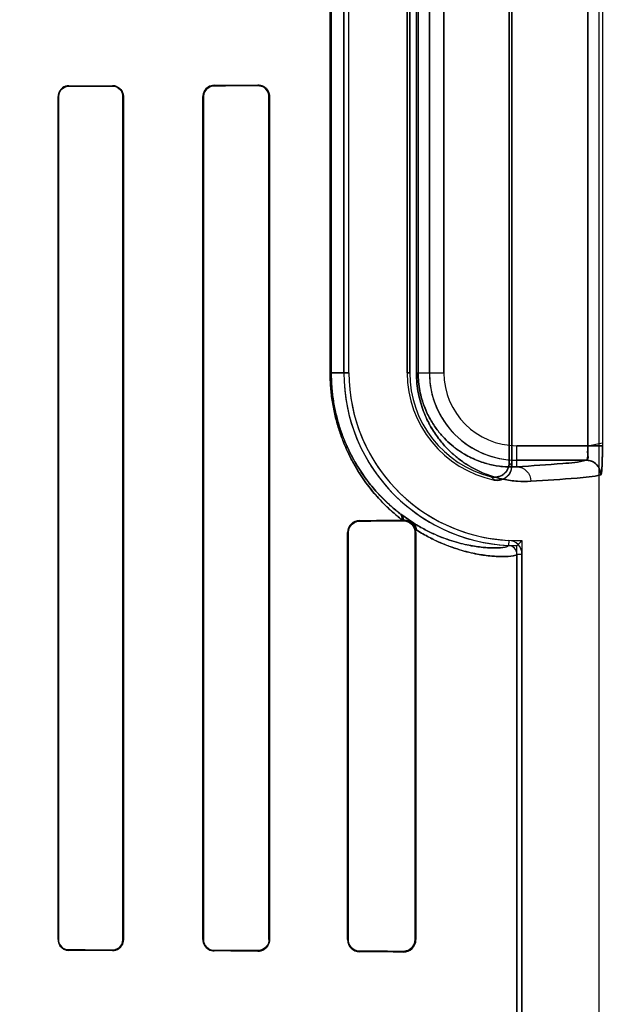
# Model space of a CAD drawing. Header units: millimetres. Extents: x 0 to 297, y 0 to 210.
# Tile 448 of 499: x 242.799 to 242.939, y 158.269 to 158.506. Entities that reach past the tile are written whole.
import ezdxf

# ---------------------------------------------------------------- set-up
doc = ezdxf.new("R2010")
doc.units = ezdxf.units.MM
doc.header["$LTSCALE"] = 16.335
doc.layers.get('0').update_dxf_attribs({"linetype": 'CONTINUOUS'})
for name, color, linetype in [('AXES_REF', 7, 'CONTINUOUS'), ('INTFCLR_1', 7, 'CONTINUOUS'), ('INTFCLR_72935', 7, 'CONTINUOUS')]:
    doc.layers.add(name, color=color, linetype=linetype)

msp = doc.modelspace()

# ---------------------------------------------------------------- linework, layer by layer
at = {"color": 7, "linetype": 'Continuous'}
for radius in [6.787079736, 6.7865, 6.743039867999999]:
    msp.add_circle((241.4889109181, 154.7114647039), radius, dxfattribs=at)
for radius, start, end in [(6.72, 278.2771290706, 261.7228709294), (6.874, 113.0826918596, 346.8308908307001)]:
    msp.add_arc((241.4889109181, 154.7114647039), radius, start, end, dxfattribs=at)
at = {"layer": 'AXES_REF', "color": 9, "linetype": 'Continuous'}
msp.add_circle((241.4889109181, 154.7114647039), 4.150003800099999, dxfattribs=at)
msp.add_arc((241.4889109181, 154.7114647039), 6.191158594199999, 94.4118118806, 85.5881881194, dxfattribs=at)
at = {"layer": 'INTFCLR_1', "color": 6, "linetype": 'Continuous'}
for p, q in [((242.9379587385, 159.0304665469), (242.9379587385, 157.1614547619)), ((242.9169587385, 158.6118788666), (242.9169587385, 158.3990306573)), ((242.9163463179, 158.3997985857), (242.9163463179, 158.6111109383)), ((242.8765563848, 158.5894547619), (242.8765563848, 158.4214547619)), ((242.8777906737, 158.4214547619), (242.8777906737, 158.5894547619)), ((242.8917906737, 158.4214547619), (242.8917906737, 158.5894547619)), ((242.8924030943, 158.589454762), (242.8924030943, 158.421454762)), ((242.8077697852, 158.4879547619), (242.8077697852, 158.2849547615)), ((242.8078692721, 158.4879547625), (242.8078692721, 158.2849547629)), ((242.8233942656, 158.2849547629), (242.8233942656, 158.4879547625)), ((242.8235003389, 158.2849547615), (242.8235003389, 158.4879547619)), ((242.8426329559, 158.4879547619), (242.8426329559, 158.2849547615)), ((242.8427477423, 158.4879547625), (242.8427477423, 158.2849547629)), ((242.8585322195, 158.2849547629), (242.8585322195, 158.4879547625)), ((242.8586591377, 158.2849547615), (242.8586591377, 158.4879547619)), ((242.8906253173, 158.3859689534), (242.8908566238, 158.3859709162)), ((242.8774417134, 158.3829547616), (242.8774417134, 158.2849547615)), ((242.8775869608, 158.3829547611), (242.8775869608, 158.2849547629)), ((242.8937220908, 158.2849547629), (242.8937220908, 158.3829547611)), ((242.8938995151, 158.3829547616), (242.8937963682, 158.3837366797)), ((242.8938995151, 158.2849547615), (242.8938995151, 158.3829547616)), ((242.9181930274, 158.3777682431), (242.9181930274, 157.5341412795)), ((242.9194273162, 157.5341413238), (242.9194273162, 158.3777682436))]:
    msp.add_line(p, q, dxfattribs=at)
at = {"layer": 'INTFCLR_1', "color": 9, "linetype": 'Continuous'}
for p, q in [((242.9352925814, 158.4038942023), (242.9352925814, 158.6070153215)), ((242.938788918, 158.6070153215), (242.938788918, 158.4038942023)), ((242.8732520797, 158.4214547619), (242.8732520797, 158.5894547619)), ((242.873510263, 158.5894547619), (242.873510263, 158.4214547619)), ((242.8940147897, 158.4214547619), (242.8940147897, 158.5894547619)), ((242.8944238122, 158.5894547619), (242.8944238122, 158.4214547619)), ((242.8971330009, 158.5894547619), (242.8971330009, 158.4214547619)), ((242.9006324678, 158.4214547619), (242.9006324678, 158.5894547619)), ((242.8103566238, 158.4904498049), (242.8103566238, 158.4905504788)), ((242.8208566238, 158.4905884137), (242.8208566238, 158.4904837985)), ((242.8453566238, 158.4905740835), (242.8453566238, 158.4906909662)), ((242.8558566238, 158.4907425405), (242.8558566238, 158.4906184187)), ((242.8077697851, 158.4879547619), (242.8078692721, 158.4879547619)), ((242.8233942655, 158.4879547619), (242.8235003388, 158.4879547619)), ((242.8426329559, 158.4879547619), (242.8427477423, 158.4879547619)), ((242.8585322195, 158.4879547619), (242.8586591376, 158.4879547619)), ((242.8732520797, 158.4214547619), (242.8777906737, 158.4214547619)), ((242.8924030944, 158.4214547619), (242.8917906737, 158.4214547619)), ((242.8940147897, 158.4214547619), (242.9006324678, 158.4214547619)), ((242.9181930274, 158.3988236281), (242.9181930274, 158.4038942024)), ((242.9352925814, 158.4038942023), (242.9181930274, 158.4038942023)), ((242.9181930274, 158.4003947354), (242.9349155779, 158.4003947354)), ((242.8803566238, 158.3857396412), (242.8803566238, 158.3858897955)), ((242.8908566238, 158.3859709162), (242.8908566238, 158.3858018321)), ((242.8774417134, 158.3829547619), (242.8775869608, 158.3829547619)), ((242.8937220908, 158.3829547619), (242.8938995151, 158.3829547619)), ((242.9162531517, 158.3810990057), (242.9161938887, 158.3798661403)), ((242.9181930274, 158.3777683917), (242.9194273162, 158.3777683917)), ((242.8078692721, 158.2849547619), (242.8077697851, 158.2849547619)), ((242.8235003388, 158.2849547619), (242.8233942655, 158.2849547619)), ((242.8427477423, 158.2849547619), (242.8426329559, 158.2849547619)), ((242.8586591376, 158.2849547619), (242.8585322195, 158.2849547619)), ((242.8775869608, 158.2849547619), (242.8774417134, 158.2849547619)), ((242.8938995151, 158.2849547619), (242.8937220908, 158.2849547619)), ((242.8103566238, 158.2823590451), (242.8103566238, 158.2824597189)), ((242.8208566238, 158.2824257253), (242.8208566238, 158.2823211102)), ((242.8453566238, 158.2822185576), (242.8453566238, 158.2823354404)), ((242.8558566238, 158.2822911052), (242.8558566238, 158.2821669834)), ((242.8803566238, 158.2820197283), (242.8803566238, 158.2821698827)), ((242.8908566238, 158.2821076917), (242.8908566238, 158.2819386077))]:
    msp.add_line(p, q, dxfattribs=at)
at = {"layer": 'INTFCLR_1', "color": 7, "linetype": 'Continuous'}
for p, q in [((242.9352925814, 158.4038942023), (242.9387904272, 158.4045704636)), ((242.938788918, 158.4038942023), (242.9352925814, 158.4038942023)), ((242.8902536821, 158.3874082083), (242.8931742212, 158.3853735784)), ((242.8908566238, 158.3859709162), (242.8916515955, 158.3858713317))]:
    msp.add_line(p, q, dxfattribs=at)
for points in [[(242.8917132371, 158.3856756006), (242.8916290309, 158.3857001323), (242.8915421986, 158.3857225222), (242.891452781, 158.3857425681), (242.8913611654, 158.385760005), (242.8912670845, 158.3857747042), (242.8911696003, 158.3857865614), (242.8910684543, 158.3857952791), (242.8909640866, 158.385800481), (242.8908566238, 158.3858018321)], [(242.8217284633, 158.2824661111), (242.8216387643, 158.2824368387), (242.8215470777, 158.2824105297), (242.8214534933, 158.2823873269), (242.8213581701, 158.2823673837), (242.821261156, 158.2823508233), (242.8211623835, 158.2823377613), (242.821061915, 158.2823283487), (242.8209599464, 158.2823227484), (242.8208566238, 158.2823211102)], [(242.8908566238, 158.2821076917), (242.8909640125, 158.2821090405), (242.8910683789, 158.2821142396), (242.8911695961, 158.2821229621), (242.8912672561, 158.2821348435), (242.8913615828, 158.2821495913), (242.8914534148, 158.2821670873), (242.8915429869, 158.2821871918), (242.8916299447, 158.2822096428), (242.8917142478, 158.2822342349)]]:
    msp.add_lwpolyline(points, dxfattribs=at)
at = {"layer": 'INTFCLR_1', "color": 6, "linetype": 'Continuous'}
for centre, radius, start, end in [((242.9181930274, 158.4214547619), 0.0416366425, 179.9999999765, 267.2479465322), ((242.9181930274, 158.4214547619), 0.0404023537, 180.0000016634, 267.2480109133), ((242.9181930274, 158.4214547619), 0.0264023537, 180.0000025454, 258.1110820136), ((242.9181930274, 158.4214547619), 0.025789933, 179.9999997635, 256.1647639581), ((242.8803770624, 158.3829544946), 0.0029353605, 90.39894560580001, 179.9947877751), ((242.9160928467, 158.3777683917), 0.0021001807, 0, 87.2436536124), ((242.9160928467, 158.3777683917), 0.0033344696, 359.9999793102, 87.2436560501), ((242.8803770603, 158.2849550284), 0.0029353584, 180.0052097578, 269.6010950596), ((242.8908827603, 158.2849552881), 0.0030167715, 269.503602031, 359.9899983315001)]:
    msp.add_arc(centre, radius, start, end, dxfattribs=at)
at = {"layer": 'INTFCLR_1', "color": 9, "linetype": 'Continuous'}
for centre, radius, start, end in [((242.9181930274, 158.4214547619), 0.0210600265, 179.9999999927, 270.000000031), ((242.9181930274, 158.4214547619), 0.0175605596, 180.0000002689, 269.9999999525), ((242.9618624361, 158.4354693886), 0.0578283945, 218.0856596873, 219.0588532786), ((242.9620843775, 158.4415556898), 0.0674070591, 222.0440527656, 222.9598197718), ((242.932291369, 158.4421914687), 0.0690534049, 232.2612424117, 232.4993336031)]:
    msp.add_arc(centre, radius, start, end, dxfattribs=at)
at = {"layer": 'INTFCLR_1', "color": 6, "linetype": 'Continuous'}
for centre, major_axis, ratio, start_param, end_param in [((242.5531066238, 158.4914547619), (0.3650864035, 0), 0.0034906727, -0.7888979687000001, -0.7475038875), ((242.5531066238, 158.4914547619), (0.3650864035, 0), 0.0034906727, -0.642674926, -0.5930216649), ((242.5531066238, 158.4914547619), (0.3860864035, 0), 0.0034906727, -0.7121557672, -0.6694696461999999), ((242.5531066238, 158.4914547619), (0.3860864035, 0), 0.0034906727, -0.8415583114, -0.8044638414), ((242.5531066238, 158.3864547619), (0.3650864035, 0), 0.0034906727, -0.4592997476, -0.3911010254), ((242.5531066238, 158.3864547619), (0.3860864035, 0), 0.0034906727, -0.5593349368, -0.5057648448), ((242.5531066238, 158.281454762), (0.3860864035, 0), 0.0034906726, 0.8044638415, 0.8415583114), ((242.5531066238, 158.281454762), (0.3650864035, 0), 0.0034906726, 0.7475038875, 0.7888979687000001), ((242.5531066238, 158.2814547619), (0.3860864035, 0), 0.0034906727, 0.6694696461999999, 0.7121557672), ((242.5531066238, 158.2814547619), (0.3650864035, 0), 0.0034906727, 0.5930216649, 0.642674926), ((242.5531066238, 158.2814547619), (0.3860864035, 0), 0.0034906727, 0.5057648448, 0.5593349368), ((242.5531066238, 158.2814547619), (0.3650864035, 0), 0.0034906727, 0.3894356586, 0.4592997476)]:
    msp.add_ellipse(centre, major_axis=major_axis, ratio=ratio, start_param=start_param, end_param=end_param, dxfattribs=at)
for points, knots in [([(242.8103566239, 158.4905504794), (242.8098370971, 158.4905486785), (242.8084901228, 158.490147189), (242.8077697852, 158.4887518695), (242.8077697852, 158.4879547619)], [0, 0, 0, 0, 0.3945884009, 1, 1, 1, 1]), ([(242.8235003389, 158.4879547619), (242.8235003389, 158.4884586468), (242.8231207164, 158.4898277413), (242.821692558, 158.4905915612), (242.8208566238, 158.4905884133)], [0, 0, 0, 0, 0.3760826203, 1, 1, 1, 1]), ([(242.8453566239, 158.4906909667), (242.8448520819, 158.4906886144), (242.8434427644, 158.4903079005), (242.8426329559, 158.4888338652), (242.8426329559, 158.4879547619)], [0, 0, 0, 0, 0.3646494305, 1, 1, 1, 1]), ([(242.8453566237, 158.4905740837), (242.8448920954, 158.4905722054), (242.8435464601, 158.4902264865), (242.8427477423, 158.4888135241), (242.8427477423, 158.4879547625)], [0, 0, 0, 0, 0.3510423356, 1, 1, 1, 1]), ([(242.8586591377, 158.4879547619), (242.8586591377, 158.4884364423), (242.8583078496, 158.4898748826), (242.8567895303, 158.4907473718), (242.8558566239, 158.4907425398)], [0, 0, 0, 0, 0.3405065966, 1, 1, 1, 1]), ([(242.8585322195, 158.4879547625), (242.8585322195, 158.4884418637), (242.8581705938, 158.4898219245), (242.856723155, 158.4906222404), (242.8558566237, 158.4906184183)], [0, 0, 0, 0, 0.3598452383, 1, 1, 1, 1]), ([(242.8103566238, 158.4904498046), (242.8098379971, 158.4904481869), (242.8085384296, 158.4900432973), (242.8078692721, 158.4887032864), (242.8078692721, 158.4879547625)], [0, 0, 0, 0, 0.4092869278, 1, 1, 1, 1]), ([(242.8233942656, 158.4879547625), (242.8233942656, 158.4884604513), (242.8230080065, 158.4897799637), (242.8216389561, 158.4904864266), (242.8208566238, 158.4904837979)], [0, 0, 0, 0, 0.3926077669, 1, 1, 1, 1]), ([(242.9349155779, 158.4003947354), (242.9353926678, 158.4004594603), (242.9351023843, 158.4022947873), (242.9352969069, 158.4031969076), (242.9352925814, 158.4038942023)], [0, 0, 0, 0, 0.4084435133, 1, 1, 1, 1]), ([(242.912025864, 158.3964130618), (242.9125808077, 158.3962763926), (242.9137747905, 158.3962831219), (242.9156628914, 158.3972951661), (242.9163463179, 158.3988677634), (242.9163463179, 158.3997985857)], [0, 0, 0, 0, 0.2761837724, 0.5501894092, 1, 1, 1, 1]), ([(242.9169587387, 158.3990306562), (242.9169587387, 158.398470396), (242.916677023, 158.3973318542), (242.9152897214, 158.3957534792), (242.9136456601, 158.395430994), (242.9127537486, 158.3956187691)], [0, 0, 0, 0, 0.2757362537, 0.5514164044, 1, 1, 1, 1]), ([(242.9384084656, 158.3968952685), (242.9384077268, 158.3975609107), (242.9380556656, 158.398732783), (242.9367509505, 158.4000405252), (242.935580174, 158.400393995), (242.9349155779, 158.4003947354)], [0, 0, 0, 0, 0.3682330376, 0.6323456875, 1, 1, 1, 1]), ([(242.8803566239, 158.3857396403), (242.8798150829, 158.3857366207), (242.8783756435, 158.3853200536), (242.8775869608, 158.3838230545), (242.8775869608, 158.3829547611)], [0, 0, 0, 0, 0.3841203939, 1, 1, 1, 1]), ([(242.8077697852, 158.2849547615), (242.8077697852, 158.2844367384), (242.8081640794, 158.2830881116), (242.8095579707, 158.2823618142), (242.8103566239, 158.2823590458)], [0, 0, 0, 0, 0.3934309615, 1, 1, 1, 1]), ([(242.8078692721, 158.2849547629), (242.8078692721, 158.2844451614), (242.8082617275, 158.2831468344), (242.809599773, 158.2824620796), (242.8103566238, 158.2824597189)], [0, 0, 0, 0, 0.4023838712, 1, 1, 1, 1]), ([(242.8208566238, 158.2824257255), (242.821363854, 158.2824240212), (242.8226843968, 158.2828084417), (242.8233942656, 158.2841740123), (242.8233942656, 158.2849547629)], [0, 0, 0, 0, 0.3938195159, 1, 1, 1, 1]), ([(242.8426329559, 158.2849547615), (242.8426329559, 158.2844583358), (242.8429992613, 158.2830491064), (242.8444701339, 158.2822226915), (242.8453566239, 158.2822185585)], [0, 0, 0, 0, 0.3589677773, 1, 1, 1, 1]), ([(242.8427477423, 158.2849547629), (242.8427477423, 158.2844600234), (242.8431177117, 158.2831060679), (242.8445253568, 158.2823388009), (242.8453566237, 158.2823354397)], [0, 0, 0, 0, 0.3731029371, 1, 1, 1, 1]), ([(242.8585322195, 158.2849547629), (242.8585322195, 158.2844678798), (242.8581708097, 158.2830878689), (242.8567233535, 158.2822872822), (242.8558566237, 158.2822911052)], [0, 0, 0, 0, 0.3596893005, 1, 1, 1, 1]), ([(242.8558566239, 158.2821669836), (242.8563963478, 158.2821641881), (242.8578503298, 158.2825650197), (242.8586591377, 158.2840745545), (242.8586591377, 158.2849547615)], [0, 0, 0, 0, 0.3801089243, 1, 1, 1, 1]), ([(242.8775869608, 158.2849547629), (242.8775869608, 158.2844790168), (242.877931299, 158.2830523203), (242.8794284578, 158.2821750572), (242.8803566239, 158.2821698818)], [0, 0, 0, 0, 0.338868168, 1, 1, 1, 1])]:
    msp.add_open_spline(points, degree=3, knots=knots, dxfattribs=at)
at = {"layer": 'INTFCLR_1', "color": 9, "linetype": 'Continuous'}
for points, knots in [([(242.8732520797, 158.4214547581), (242.8732520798, 158.420264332), (242.8733455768, 158.4179075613), (242.8736910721, 158.4149974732), (242.8740927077, 158.4127397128), (242.8745583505, 158.4105930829), (242.8751252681, 158.4085267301), (242.8757827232, 158.4065469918), (242.8764660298, 158.4047012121), (242.8777183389, 158.401763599), (242.8793760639, 158.3986772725), (242.8811803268, 158.3959117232), (242.8829268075, 158.3935180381), (242.8847454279, 158.3913711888), (242.8866065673, 158.3894591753), (242.8883627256, 158.3878028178), (242.889717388, 158.3866699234), (242.8906253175, 158.3859689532)], [0, 0, 0, 0, 0.0873056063, 0.1727704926, 0.2147018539, 0.2554518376, 0.3338358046, 0.3716889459, 0.4084198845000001, 0.4781551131, 0.6057604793, 0.6646683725, 0.7202366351, 0.8229940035, 0.8706560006, 0.9158765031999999, 1, 1, 1, 1]), ([(242.873510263, 158.4214547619), (242.8735102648, 158.4203177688), (242.8735991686, 158.418066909), (242.8739277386, 158.4152875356), (242.8743097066, 158.4131312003), (242.8747525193, 158.4110811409), (242.8752916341, 158.4091077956), (242.8759168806, 158.4072172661), (242.8765666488, 158.4054549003), (242.8777570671, 158.402650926), (242.8793332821, 158.3997047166), (242.8810487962, 158.3970650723), (242.8827090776, 158.394781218), (242.884437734, 158.3927333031), (242.8862070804, 158.390909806), (242.8878758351, 158.3893310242), (242.8891634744, 158.3882514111), (242.8900263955, 158.3875833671)], [0, 0, 0, 0, 0.08743937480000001, 0.173026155, 0.215012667, 0.255815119, 0.3342907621, 0.3721744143, 0.4089270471, 0.4787142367, 0.6063083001, 0.6652060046, 0.7207267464, 0.8233730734, 0.8709444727, 0.916075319, 1, 1, 1, 1]), ([(242.8940147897, 158.4214547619), (242.8940147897, 158.4206055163), (242.8940965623, 158.4189294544), (242.8944513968, 158.416498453), (242.8950004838, 158.4142250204), (242.8956977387, 158.4121461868), (242.8965029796, 158.4102655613), (242.8973836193, 158.4085729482), (242.8983177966, 158.407049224), (242.8995751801, 158.4052730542), (242.9012055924, 158.4033627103), (242.903250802, 158.4014461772), (242.9052925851, 158.3998899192), (242.9078893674, 158.3982707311), (242.9110601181, 158.3968117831), (242.9142263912, 158.395913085), (242.9166212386, 158.3955040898), (242.9188337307, 158.3952773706), (242.9204703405, 158.3952654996), (242.9215329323, 158.3953241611)], [0, 0, 0, 0, 0.0600375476, 0.1184073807, 0.1734336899, 0.2251567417, 0.2732358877, 0.317912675, 0.3599266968, 0.3994875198, 0.4716710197, 0.5370331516, 0.5972817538, 0.6528632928, 0.7531314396, 0.8428522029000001, 0.8846845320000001, 0.924765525, 1, 1, 1, 1]), ([(242.8944238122, 158.4214547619), (242.894423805, 158.4207145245), (242.8944947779, 158.4192537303), (242.8948026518, 158.4171352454), (242.8952790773, 158.4151545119), (242.8958838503, 158.4133440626), (242.8965822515, 158.4117067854), (242.8973459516, 158.4102337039), (242.898155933, 158.4089082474), (242.8992455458, 158.4073647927), (242.9006576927, 158.4057064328), (242.9024283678, 158.4040451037), (242.9041953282, 158.4026987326), (242.9064391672, 158.4013021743), (242.9091770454, 158.4000496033), (242.9119084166, 158.3992862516), (242.9139715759, 158.3989460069), (242.9158744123, 158.3987636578), (242.9172808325, 158.3987652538), (242.9181930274, 158.3988236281)], [0, 0, 0, 0, 0.0604339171, 0.1191792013, 0.1745255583, 0.2265330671, 0.274833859, 0.3197007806, 0.3618819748, 0.401549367, 0.4738586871, 0.539260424, 0.5994174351, 0.6549168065, 0.7547846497, 0.8440250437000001, 0.8855731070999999, 0.9253749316, 1, 1, 1, 1]), ([(242.9349155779, 158.4003947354), (242.9330780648, 158.3998924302), (242.9274472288, 158.399464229), (242.9218841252, 158.3990292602), (242.9181930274, 158.3988236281)], [0, 0, 0, 0, 0.3400599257, 1, 1, 1, 1]), ([(242.9181930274, 158.3988236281), (242.9190501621, 158.3988189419), (242.9208485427, 158.3980274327), (242.9215285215, 158.3962098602), (242.9215329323, 158.3953241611)], [0, 0, 0, 0, 0.4918058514, 1, 1, 1, 1]), ([(242.9215329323, 158.3953241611), (242.9252577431, 158.3955297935), (242.9308718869, 158.3959649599), (242.9365533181, 158.3963926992), (242.9384084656, 158.3968952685)], [0, 0, 0, 0, 0.6599704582, 1, 1, 1, 1]), ([(242.8930393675, 158.3854577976), (242.8939376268, 158.384881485), (242.8952862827, 158.3840890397), (242.8970999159, 158.3831596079), (242.8995046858, 158.3820327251), (242.902216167, 158.38101869), (242.905178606, 158.380218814), (242.9076124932, 158.3797023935), (242.909811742, 158.3794025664), (242.9117621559, 158.3792850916), (242.9134008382, 158.3792598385), (242.9148520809, 158.3793600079), (242.9158720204, 158.3795745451), (242.9161889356, 158.3797702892), (242.916193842, 158.3798661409)], [0, 0, 0, 0, 0.130770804, 0.1914090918, 0.2496655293, 0.4561549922, 0.5448935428, 0.6255160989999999, 0.7608716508, 0.8165127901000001, 0.864517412, 0.9627468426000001, 0.9882397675, 1, 1, 1, 1]), ([(242.8937963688, 158.38373668), (242.8947409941, 158.3831323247), (242.8961611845, 158.3822988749), (242.8980698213, 158.3813204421), (242.9006030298, 158.3801338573), (242.903459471, 158.3790642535), (242.9065787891, 158.3782153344), (242.9091448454, 158.3776662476), (242.9114611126, 158.3773426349), (242.9135191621, 158.3772089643), (242.9152442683, 158.3771726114), (242.9167881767, 158.3772680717), (242.9178421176, 158.377475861), (242.9181930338, 158.3776700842), (242.9181930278, 158.3777682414)], [0, 0, 0, 0, 0.130462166, 0.1913210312, 0.2494780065, 0.4558725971, 0.5449672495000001, 0.6254336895, 0.7609998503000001, 0.8167733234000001, 0.8648542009, 0.96310843, 0.9885806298, 1, 1, 1, 1])]:
    msp.add_open_spline(points, degree=3, knots=knots, dxfattribs=at)
at = {"layer": 'INTFCLR_1', "color": 7, "linetype": 'Continuous'}
for points, knots in [([(242.9387904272, 158.4045704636), (242.9387924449, 158.4041196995), (242.9387874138, 158.4030101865), (242.938772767, 158.4015016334), (242.9387390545, 158.4000870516), (242.938684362, 158.3988395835), (242.9386380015, 158.3977869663), (242.9385139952, 158.3971564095), (242.9384651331, 158.3969106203), (242.9384084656, 158.3968952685)], [0, 0, 0, 0, 0.1753970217, 0.4315905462, 0.5876692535, 0.7243269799, 0.9227195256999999, 0.9771554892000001, 1, 1, 1, 1]), ([(242.9384084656, 158.3968952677), (242.9385528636, 158.3974785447), (242.9386930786, 158.3985658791), (242.9387415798, 158.4002614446), (242.9387826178, 158.4020049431), (242.9387889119, 158.403248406), (242.938788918, 158.4038942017)], [0, 0, 0, 0, 0.2545293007, 0.4687274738, 0.7240376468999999, 1, 1, 1, 1]), ([(242.8939049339, 158.3834086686), (242.8938773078, 158.3836230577), (242.8935416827, 158.3844922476), (242.8925951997, 158.3856905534), (242.8913534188, 158.3859751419), (242.8908566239, 158.3859709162)], [0, 0, 0, 0, 0.1523045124, 0.6499525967, 1, 1, 1, 1]), ([(242.8937220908, 158.3829547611), (242.8937218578, 158.3834413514), (242.8933682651, 158.3849131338), (242.8918150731, 158.3857955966), (242.8908566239, 158.3858018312)], [0, 0, 0, 0, 0.3367267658, 1, 1, 1, 1]), ([(242.8937220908, 158.3829547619), (242.8937220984, 158.383438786), (242.893418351, 158.3846412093), (242.8923828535, 158.3854692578), (242.8917132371, 158.3856756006)], [0, 0, 0, 0, 0.4085584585, 1, 1, 1, 1]), ([(242.8208566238, 158.2823211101), (242.8213956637, 158.2823246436), (242.8227719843, 158.2827257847), (242.8235059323, 158.2841514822), (242.8235003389, 158.2849547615)], [0, 0, 0, 0, 0.4015729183, 1, 1, 1, 1]), ([(242.8908566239, 158.2821076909), (242.891431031, 158.282112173), (242.8929215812, 158.2825295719), (242.8937254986, 158.2840763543), (242.8937220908, 158.2849547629)], [0, 0, 0, 0, 0.3953805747, 1, 1, 1, 1]), ([(242.8917142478, 158.2822342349), (242.8922190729, 158.2823900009), (242.8932743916, 158.2830699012), (242.8937221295, 158.2842973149), (242.8937220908, 158.2849547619)], [0, 0, 0, 0, 0.4455465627, 1, 1, 1, 1])]:
    msp.add_open_spline(points, degree=3, knots=knots, dxfattribs=at)
at = {"layer": 'INTFCLR_1', "color": 9, "linetype": 'Continuous'}
for points in [[(242.8906253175, 158.3859689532), (242.8906896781, 158.3865393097), (242.8904643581, 158.3872123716), (242.8900263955, 158.3875833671)], [(242.8908566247, 158.3859709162), (242.8908760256, 158.3864900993), (242.8906520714, 158.387074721), (242.8902536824, 158.3874082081)]]:
    msp.add_open_spline(points, degree=3, dxfattribs=at)
at = {"layer": 'INTFCLR_1', "color": 7, "linetype": 'Continuous'}
for points in [[(242.8937963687, 158.3837366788), (242.8938482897, 158.384361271), (242.8935502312, 158.3850947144), (242.8930393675, 158.3854577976)], [(242.8931742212, 158.3853735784), (242.8937445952, 158.3849698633), (242.8940370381, 158.3840948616), (242.8939049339, 158.3834086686)]]:
    msp.add_open_spline(points, degree=3, dxfattribs=at)
at = {"layer": 'INTFCLR_72935', "color": 6, "linetype": 'Continuous'}
for p, q in [((242.9379587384, 159.0304783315), (242.9379587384, 157.1614547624)), ((242.9169587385, 158.3990306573), (242.9169587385, 158.6118788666)), ((242.9163463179, 158.6111109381), (242.9163463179, 158.3997985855)), ((242.8765563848, 158.4214547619), (242.8765563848, 158.5894547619)), ((242.8777906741, 158.4214547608), (242.8777906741, 158.5894547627)), ((242.8917906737, 158.5894547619), (242.8917906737, 158.4214547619)), ((242.8924030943, 158.4214547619), (242.8924030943, 158.589454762)), ((242.8077697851, 158.2849547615), (242.8077697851, 158.4879547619)), ((242.8078692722, 158.2849547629), (242.8078692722, 158.4879547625)), ((242.8233942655, 158.4879547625), (242.8233942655, 158.2849547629)), ((242.8235003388, 158.4879547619), (242.8235003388, 158.2849547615)), ((242.842632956, 158.2849547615), (242.842632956, 158.4879547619)), ((242.8427477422, 158.2849547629), (242.8427477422, 158.4879547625)), ((242.8585322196, 158.4879547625), (242.8585322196, 158.2849547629)), ((242.8586591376, 158.4879547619), (242.8586591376, 158.2849547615)), ((242.8908566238, 158.3859709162), (242.8906253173, 158.3859689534)), ((242.8774417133, 158.2849547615), (242.8774417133, 158.3829547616)), ((242.8775869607, 158.2849547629), (242.8775869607, 158.3829547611)), ((242.8937220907, 158.3829547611), (242.8937220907, 158.2849547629)), ((242.8938995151, 158.3829547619), (242.8937963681, 158.38373668)), ((242.8938995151, 158.3829547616), (242.8938995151, 158.2849547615)), ((242.9181930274, 157.5320914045), (242.9181930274, 158.3798181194)), ((242.919427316, 158.3810712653), (242.919427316, 157.5308382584))]:
    msp.add_line(p, q, dxfattribs=at)
at = {"layer": 'INTFCLR_72935', "color": 9, "linetype": 'Continuous'}
for p, q in [((242.9352925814, 158.6070153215), (242.9352925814, 158.4038942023)), ((242.938788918, 158.6070153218), (242.938788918, 158.4038942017)), ((242.8732520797, 158.4214547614), (242.8732520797, 158.5894547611)), ((242.873510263, 158.4214547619), (242.873510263, 158.5894547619)), ((242.8940147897, 158.4214547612), (242.8940147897, 158.5894547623)), ((242.8944238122, 158.4214547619), (242.8944238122, 158.5894547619)), ((242.8971330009, 158.4214547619), (242.8971330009, 158.5894547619)), ((242.9006324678, 158.5894547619), (242.9006324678, 158.4214547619)), ((242.8103566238, 158.4905504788), (242.8103566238, 158.4904498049)), ((242.8208566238, 158.4904837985), (242.8208566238, 158.4905884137)), ((242.8453566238, 158.4906909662), (242.8453566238, 158.4905740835)), ((242.8558566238, 158.4906184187), (242.8558566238, 158.4907425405)), ((242.8078692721, 158.4879547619), (242.8077697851, 158.4879547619)), ((242.8235003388, 158.4879547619), (242.8233942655, 158.4879547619)), ((242.8427477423, 158.4879547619), (242.8426329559, 158.4879547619)), ((242.8586591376, 158.4879547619), (242.8585322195, 158.4879547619)), ((242.8777906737, 158.4214547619), (242.8732520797, 158.4214547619)), ((242.8917906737, 158.4214547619), (242.8924030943, 158.4214547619)), ((242.8940147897, 158.4214547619), (242.9006324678, 158.4214547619)), ((242.9181930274, 158.3988236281), (242.9181930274, 158.4038942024)), ((242.9181930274, 158.4038942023), (242.938788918, 158.4038942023)), ((242.9349155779, 158.4003947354), (242.9181930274, 158.4003947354)), ((242.8803566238, 158.3858897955), (242.8803566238, 158.3857396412)), ((242.8908566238, 158.3858018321), (242.8908566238, 158.3859709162)), ((242.8775869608, 158.3829547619), (242.8774417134, 158.3829547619)), ((242.8938995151, 158.3829547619), (242.8937220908, 158.3829547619)), ((242.8077697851, 158.2849547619), (242.8078692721, 158.2849547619)), ((242.8233942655, 158.2849547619), (242.8235003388, 158.2849547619)), ((242.8426329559, 158.2849547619), (242.8427477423, 158.2849547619)), ((242.8585322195, 158.2849547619), (242.8586591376, 158.2849547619)), ((242.8774417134, 158.2849547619), (242.8775869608, 158.2849547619)), ((242.8937220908, 158.2849547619), (242.8938995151, 158.2849547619)), ((242.8103566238, 158.2824597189), (242.8103566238, 158.2823590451)), ((242.8208566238, 158.2823211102), (242.8208566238, 158.2824257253)), ((242.8453566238, 158.2823354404), (242.8453566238, 158.2822185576)), ((242.8558566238, 158.2821669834), (242.8558566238, 158.2822911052)), ((242.8803566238, 158.2821698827), (242.8803566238, 158.2820197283)), ((242.8908566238, 158.2819386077), (242.8908566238, 158.2821076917))]:
    msp.add_line(p, q, dxfattribs=at)
at = {"layer": 'INTFCLR_72935', "color": 7, "linetype": 'Continuous'}
msp.add_line((242.8931887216, 158.3853632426), (242.890253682, 158.3874082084), dxfattribs=at)
for points in [[(242.8217284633, 158.4904434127), (242.8216387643, 158.4904726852), (242.8215470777, 158.4904989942), (242.8214534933, 158.4905221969), (242.8213581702, 158.4905421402), (242.821261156, 158.4905587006), (242.8211623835, 158.4905717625), (242.821061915, 158.4905811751), (242.8209599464, 158.4905867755), (242.8208566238, 158.4905884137)], [(242.8558566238, 158.4906184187), (242.8559519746, 158.4906171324), (242.856048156, 158.4906123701), (242.8561450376, 158.4906040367), (242.8562432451, 158.4905919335), (242.8563418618, 158.4905760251), (242.8564384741, 158.4905567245), (242.8565322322, 158.4905343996), (242.8566238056, 158.4905090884), (242.8567131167, 158.4904809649)], [(242.8908566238, 158.3858018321), (242.8909640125, 158.3858004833), (242.8910683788, 158.3857952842), (242.891169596, 158.3857865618), (242.8912672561, 158.3857746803), (242.8913615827, 158.3857599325), (242.8914534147, 158.3857424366), (242.8915429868, 158.385722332), (242.8916299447, 158.385699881), (242.8917142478, 158.385675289)], [(242.8567094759, 158.2824273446), (242.8566219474, 158.2823998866), (242.8565324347, 158.2823751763), (242.8564410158, 158.2823533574), (242.8563478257, 158.2823345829), (242.856252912, 158.2823189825), (242.8561562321, 158.2823066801), (242.856057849, 158.2822978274), (242.8559579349, 158.2822925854), (242.8558566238, 158.2822911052)], [(242.8917132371, 158.2822339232), (242.8916290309, 158.2822093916), (242.8915421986, 158.2821870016), (242.8914527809, 158.2821669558), (242.8913611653, 158.2821495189), (242.8912670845, 158.2821348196), (242.8911696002, 158.2821229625), (242.8910684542, 158.2821142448), (242.8909640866, 158.2821090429), (242.8908566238, 158.2821076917)]]:
    msp.add_lwpolyline(points, dxfattribs=at)
at = {"layer": 'INTFCLR_72935', "color": 6, "linetype": 'Continuous'}
for centre, radius, start, end in [((242.9181930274, 158.4214547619), 0.0416366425, 180.0000000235, 270), ((242.9181930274, 158.4214547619), 0.0404023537, 180.0000016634, 271.7506536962), ((242.9181930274, 158.4214547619), 0.0264023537, 180.0000025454, 258.1110820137), ((242.9181930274, 158.4214547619), 0.025789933, 180.0000001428, 256.164763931), ((242.8803770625, 158.3829544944), 0.0029353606, 90.3989481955, 179.9947853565), ((242.8367840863, 158.4612364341), 0.1151362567, 314.9967017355, 315.8720160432), ((242.8803770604, 158.2849550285), 0.0029353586, 180.0052122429, 269.6010924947), ((242.8908827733, 158.2849552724), 0.0030167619, 269.5033521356, 359.9902953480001)]:
    msp.add_arc(centre, radius, start, end, dxfattribs=at)
at = {"layer": 'INTFCLR_72935', "color": 9, "linetype": 'Continuous'}
for centre, radius, start, end in [((242.9181930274, 158.4214547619), 0.0210600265, 180.0000000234, 269.9999999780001), ((242.9181930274, 158.4214547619), 0.0175605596, 180.0000002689, 269.9999999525), ((242.9618624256, 158.4354693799), 0.0578283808, 218.0856592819, 219.0588531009), ((242.9620843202, 158.4415556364), 0.0674069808, 222.0440516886, 222.959819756), ((242.9322912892, 158.4421913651), 0.0690532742, 232.2612423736, 232.4993337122)]:
    msp.add_arc(centre, radius, start, end, dxfattribs=at)
at = {"layer": 'INTFCLR_72935', "color": 6, "linetype": 'Continuous'}
for centre, major_axis, ratio, start_param, end_param in [((242.5531066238, 158.4914547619), (0.3650864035, 0), 0.0034906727, -0.7888979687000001, -0.7475038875), ((242.5531066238, 158.4914547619), (0.3650864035, 0), 0.0034906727, -0.642674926, -0.5930216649), ((242.5531066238, 158.4914547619), (0.3860864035, 0), 0.0034906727, -0.7121557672, -0.6694696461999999), ((242.5531066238, 158.4914547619), (0.3860864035, 0), 0.0034906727, -0.8415583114, -0.8044638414), ((242.5531066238, 158.3864547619), (0.3650864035, 0), 0.0034906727, -0.4592997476, -0.3911010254), ((242.5531066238, 158.3864547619), (0.3860864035, 0), 0.0034906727, -0.5593349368, -0.5057648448), ((242.5531066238, 158.281454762), (0.3860864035, 0), 0.0034906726, 0.8044638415, 0.8415583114), ((242.5531066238, 158.281454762), (0.3650864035, 0), 0.0034906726, 0.7475038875, 0.7888979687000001), ((242.5531066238, 158.2814547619), (0.3860864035, 0), 0.0034906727, 0.6694696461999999, 0.7121557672), ((242.5531066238, 158.2814547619), (0.3650864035, 0), 0.0034906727, 0.5930216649, 0.642674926), ((242.5531066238, 158.2814547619), (0.3860864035, 0), 0.0034906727, 0.5057648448, 0.5593349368), ((242.5531066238, 158.2814547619), (0.3650864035, 0), 0.0034906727, 0.3894356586, 0.4592997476)]:
    msp.add_ellipse(centre, major_axis=major_axis, ratio=ratio, start_param=start_param, end_param=end_param, dxfattribs=at)
for points, knots in [([(242.8103566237, 158.4905504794), (242.8098287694, 158.4905486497), (242.8084797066, 158.4901391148), (242.8077697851, 158.488744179), (242.8077697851, 158.4879547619)], [0, 0, 0, 0, 0.4007193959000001, 1, 1, 1, 1]), ([(242.8453566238, 158.4906909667), (242.8448414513, 158.4906885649), (242.8434298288, 158.4902972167), (242.842632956, 158.4888241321), (242.842632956, 158.4879547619)], [0, 0, 0, 0, 0.3720910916, 1, 1, 1, 1]), ([(242.8427477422, 158.4879547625), (242.8427477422, 158.4884495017), (242.8431177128, 158.4898034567), (242.8445253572, 158.4905707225), (242.8453566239, 158.4905740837)], [0, 0, 0, 0, 0.3731029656, 1, 1, 1, 1]), ([(242.8558566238, 158.4907425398), (242.8563963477, 158.4907453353), (242.8578503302, 158.4903445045), (242.8586591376, 158.488834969), (242.8586591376, 158.4879547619)], [0, 0, 0, 0, 0.3801089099, 1, 1, 1, 1]), ([(242.8078692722, 158.4879547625), (242.8078692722, 158.4884617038), (242.8082581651, 158.4897599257), (242.8095971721, 158.4904474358), (242.810356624, 158.4904498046)], [0, 0, 0, 0, 0.4003021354, 1, 1, 1, 1]), ([(242.8208566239, 158.4904837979), (242.8213701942, 158.4904855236), (242.8226924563, 158.4900950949), (242.8233942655, 158.4887296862), (242.8233942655, 158.4879547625)], [0, 0, 0, 0, 0.3985831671, 1, 1, 1, 1]), ([(242.9163463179, 158.3997985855), (242.9163463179, 158.3992270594), (242.9160542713, 158.3980693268), (242.9146200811, 158.396478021), (242.9129296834, 158.396190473), (242.912025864, 158.3964130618)], [0, 0, 0, 0, 0.2761842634, 0.5501881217, 1, 1, 1, 1]), ([(242.9127537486, 158.3956187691), (242.9133019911, 158.395503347), (242.9144741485, 158.395544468), (242.9163044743, 158.3965768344), (242.9169587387, 158.3981191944), (242.9169587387, 158.3990306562)], [0, 0, 0, 0, 0.2757365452, 0.5514172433, 1, 1, 1, 1]), ([(242.8775869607, 158.3829547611), (242.8775869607, 158.3835096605), (242.8780093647, 158.3849542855), (242.8795007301, 158.3857348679), (242.8803566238, 158.3857396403)], [0, 0, 0, 0, 0.3933207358, 1, 1, 1, 1]), ([(242.9181930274, 158.3777682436), (242.9181930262, 158.3782881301), (242.9177736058, 158.3793692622), (242.9167138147, 158.3798411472), (242.9161938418, 158.3798661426)], [0, 0, 0, 0, 0.4996699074, 1, 1, 1, 1]), ([(242.8077697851, 158.2849547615), (242.8077697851, 158.2844392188), (242.8081621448, 158.2830914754), (242.8095557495, 158.2823618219), (242.8103566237, 158.2823590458)], [0, 0, 0, 0, 0.3916242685, 1, 1, 1, 1]), ([(242.810356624, 158.2824597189), (242.8098591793, 158.2824612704), (242.8085641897, 158.2828443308), (242.8078692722, 158.2841864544), (242.8078692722, 158.2849547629)], [0, 0, 0, 0, 0.3930040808, 1, 1, 1, 1]), ([(242.8233942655, 158.2849547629), (242.8233942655, 158.2844492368), (242.8230075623, 158.2831301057), (242.8216390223, 158.2824230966), (242.8208566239, 158.2824257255)], [0, 0, 0, 0, 0.3925108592, 1, 1, 1, 1]), ([(242.8235003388, 158.2849547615), (242.8235003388, 158.2844508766), (242.823120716, 158.2830817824), (242.8216925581, 158.2823179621), (242.8208566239, 158.2823211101)], [0, 0, 0, 0, 0.3760826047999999, 1, 1, 1, 1]), ([(242.842632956, 158.2849547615), (242.842632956, 158.2844877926), (242.8429709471, 158.2830854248), (242.8444435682, 158.2822228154), (242.8453566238, 158.2822185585)], [0, 0, 0, 0, 0.3383747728, 1, 1, 1, 1]), ([(242.8453566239, 158.2823354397), (242.8448921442, 158.2823373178), (242.8435465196, 158.2826829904), (242.8427477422, 158.2840959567), (242.8427477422, 158.2849547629)], [0, 0, 0, 0, 0.3510066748, 1, 1, 1, 1]), ([(242.8586591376, 158.2849547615), (242.8586591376, 158.2844730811), (242.8583078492, 158.283034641), (242.8567895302, 158.2821621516), (242.8558566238, 158.2821669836)], [0, 0, 0, 0, 0.3405065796, 1, 1, 1, 1]), ([(242.8803566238, 158.2821698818), (242.8798150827, 158.2821729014), (242.8783756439, 158.2825894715), (242.8775869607, 158.2840864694), (242.8775869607, 158.2849547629)], [0, 0, 0, 0, 0.3841204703, 1, 1, 1, 1])]:
    msp.add_open_spline(points, degree=3, knots=knots, dxfattribs=at)
at = {"layer": 'INTFCLR_72935', "color": 7, "linetype": 'Continuous'}
for points, knots in [([(242.8208566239, 158.4905884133), (242.8213956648, 158.4905848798), (242.8227719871, 158.4901837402), (242.8235059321, 158.4887580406), (242.8235003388, 158.4879547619)], [0, 0, 0, 0, 0.4015734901, 1, 1, 1, 1]), ([(242.8558566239, 158.4906184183), (242.8563577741, 158.4906114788), (242.8577411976, 158.4902583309), (242.8585364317, 158.4888083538), (242.8585322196, 158.4879547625)], [0, 0, 0, 0, 0.3699426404, 1, 1, 1, 1]), ([(242.9352925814, 158.4038942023), (242.9352925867, 158.4036690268), (242.9352881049, 158.4027886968), (242.9352087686, 158.4015572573), (242.9351278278, 158.4008018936), (242.9349603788, 158.4003208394), (242.9348732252, 158.4003725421)], [0, 0, 0, 0, 0.1877948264, 0.7473227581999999, 0.9154867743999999, 1, 1, 1, 1]), ([(242.9352925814, 158.4038942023), (242.935292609, 158.4033084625), (242.9350999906, 158.4023699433), (242.9355015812, 158.4004745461), (242.9349155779, 158.4003947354)], [0, 0, 0, 0, 0.4975901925, 1, 1, 1, 1]), ([(242.9383656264, 158.3968509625), (242.9385034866, 158.3966867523), (242.9386265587, 158.3981468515), (242.9387093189, 158.3990134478), (242.9387769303, 158.401455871), (242.938788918, 158.4030093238), (242.938788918, 158.4038942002)], [0, 0, 0, 0, 0.0908190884, 0.3065073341, 0.6251820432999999, 1, 1, 1, 1]), ([(242.938788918, 158.4038942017), (242.9387889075, 158.4032471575), (242.9387826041, 158.4020027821), (242.9387415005, 158.4002588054), (242.9386929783, 158.398564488), (242.9385528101, 158.3974780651), (242.9384084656, 158.3968952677)], [0, 0, 0, 0, 0.2764956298, 0.5316617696, 0.7456751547, 1, 1, 1, 1]), ([(242.9348732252, 158.4003725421), (242.9355393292, 158.4003757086), (242.9367165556, 158.400023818), (242.9380231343, 158.3987037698), (242.9383688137, 158.3975217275), (242.9383656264, 158.3968509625)], [0, 0, 0, 0, 0.3667335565, 0.63070025, 1, 1, 1, 1]), ([(242.9384084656, 158.3968952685), (242.9384074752, 158.3977875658), (242.9376627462, 158.3996443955), (242.9358066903, 158.4003937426), (242.9349155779, 158.4003947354)], [0, 0, 0, 0, 0.5003322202, 1, 1, 1, 1]), ([(242.8908566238, 158.3859709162), (242.8914290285, 158.3859757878), (242.8927584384, 158.3856080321), (242.8936078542, 158.3844389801), (242.8937963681, 158.38373668)], [0, 0, 0, 0, 0.4404674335, 1, 1, 1, 1]), ([(242.8908566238, 158.3858018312), (242.8914310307, 158.3857973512), (242.8929215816, 158.3853799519), (242.8937254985, 158.3838331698), (242.8937220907, 158.3829547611)], [0, 0, 0, 0, 0.3953804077, 1, 1, 1, 1]), ([(242.8908566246, 158.3859709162), (242.8911012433, 158.3860018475), (242.8917694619, 158.385999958), (242.8930608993, 158.385486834), (242.8937111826, 158.3844155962), (242.8937963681, 158.3837366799)], [0, 0, 0, 0, 0.1835362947, 0.4906735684, 1, 1, 1, 1]), ([(242.8917142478, 158.385675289), (242.8922190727, 158.385519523), (242.8932743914, 158.3848396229), (242.8937221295, 158.3836122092), (242.8937220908, 158.3829547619)], [0, 0, 0, 0, 0.4455463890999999, 1, 1, 1, 1]), ([(242.8937963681, 158.3837366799), (242.893813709, 158.383826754), (242.8940737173, 158.3840310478), (242.89373143, 158.384719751), (242.8934750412, 158.3851605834), (242.8931887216, 158.3853632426)], [0, 0, 0, 0, 0.1454200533, 0.443888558, 1, 1, 1, 1]), ([(242.8585322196, 158.2849547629), (242.8585323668, 158.2844915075), (242.8581938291, 158.2831120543), (242.8567445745, 158.2823060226), (242.8558566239, 158.2822911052)], [0, 0, 0, 0, 0.3428140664, 1, 1, 1, 1]), ([(242.8585322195, 158.2849547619), (242.8585322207, 158.2844728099), (242.8582294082, 158.2833621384), (242.8572871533, 158.2826195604), (242.8567094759, 158.2824273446)], [0, 0, 0, 0, 0.4418461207, 1, 1, 1, 1]), ([(242.8937220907, 158.2849547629), (242.8937218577, 158.2844681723), (242.8933682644, 158.2829963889), (242.891815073, 158.2821139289), (242.8908566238, 158.2821076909)], [0, 0, 0, 0, 0.3367269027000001, 1, 1, 1, 1]), ([(242.8937220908, 158.2849547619), (242.8937220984, 158.2844707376), (242.8934183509, 158.2832683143), (242.8923828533, 158.282440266), (242.8917132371, 158.2822339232)], [0, 0, 0, 0, 0.4085586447, 1, 1, 1, 1])]:
    msp.add_open_spline(points, degree=3, knots=knots, dxfattribs=at)
at = {"layer": 'INTFCLR_72935', "color": 9, "linetype": 'Continuous'}
for points, knots in [([(242.8906253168, 158.3859689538), (242.8901795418, 158.386313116), (242.8892790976, 158.3870362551), (242.8874534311, 158.3886238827), (242.8851392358, 158.3909066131), (242.8824145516, 158.39412308), (242.8802553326, 158.3972528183), (242.8786050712, 158.4001122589), (242.8773949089, 158.4025238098), (242.8764728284, 158.4046842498), (242.8757884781, 158.4065305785), (242.8751291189, 158.4085134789), (242.8745602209, 158.4105850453), (242.8740932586, 158.4127367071), (242.8736912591, 158.4149961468), (242.8733456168, 158.4179070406), (242.8732520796, 158.4202638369), (242.8732520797, 158.4214547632)], [0, 0, 0, 0, 0.0413024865, 0.0846715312, 0.1774021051, 0.2793807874, 0.3933986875, 0.4557012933, 0.5213991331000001, 0.5911591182, 0.627848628, 0.6657851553, 0.7443884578, 0.7852403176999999, 0.8272296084, 0.9126586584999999, 1, 1, 1, 1]), ([(242.8900263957, 158.387583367), (242.8896022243, 158.3879117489), (242.8887463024, 158.3886010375), (242.8870107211, 158.3901145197), (242.8848114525, 158.3922910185), (242.8822217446, 158.3953588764), (242.8801693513, 158.3983448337), (242.8786007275, 158.4010736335), (242.8774495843, 158.4033764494), (242.8765731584, 158.4054388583), (242.875922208, 158.4072018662), (242.8752953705, 158.4090950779), (242.8747542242, 158.4110736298), (242.874310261, 158.4131283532), (242.8739278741, 158.4152862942), (242.8735992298, 158.4180663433), (242.8735102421, 158.4203172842), (242.873510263, 158.4214547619)], [0, 0, 0, 0, 0.0412531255, 0.0844882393, 0.1770562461, 0.278887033, 0.3928115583, 0.4551419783, 0.5208337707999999, 0.5906798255, 0.6273504, 0.6653375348, 0.7440231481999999, 0.7849372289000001, 0.8269693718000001, 0.9125242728, 1, 1, 1, 1]), ([(242.9215329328, 158.3953241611), (242.9204729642, 158.3952656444), (242.9182531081, 158.3952813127), (242.9147960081, 158.3957537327), (242.9110890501, 158.3968011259), (242.9079127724, 158.3982578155), (242.9053088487, 158.3998784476), (242.9036374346, 158.4011508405), (242.9023030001, 158.4023341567), (242.900913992, 158.4037045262), (242.8991986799, 158.4057139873), (242.8976561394, 158.4080537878), (242.8965175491, 158.4102342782), (242.8957074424, 158.4121202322), (242.8950056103, 158.4142064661), (242.894455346, 158.4164784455), (242.8940976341, 158.4189166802), (242.8940147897, 158.4205962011), (242.8940147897, 158.4214547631)], [0, 0, 0, 0, 0.0750536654, 0.156480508, 0.2459796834, 0.3464559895, 0.4023291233, 0.4625807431, 0.4947026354, 0.5283756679, 0.6004715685, 0.6810517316, 0.7259046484, 0.7742538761, 0.8260146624, 0.8813433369, 0.9392998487, 1, 1, 1, 1]), ([(242.9181930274, 158.3988236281), (242.9172830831, 158.3987653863), (242.9153750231, 158.3987629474), (242.9123988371, 158.3991513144), (242.9092020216, 158.4000404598), (242.9064594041, 158.4012910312), (242.9042093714, 158.4026888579), (242.9024347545, 158.4040393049), (242.9006605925, 158.4057031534), (242.8989182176, 158.4077490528), (242.897581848, 158.4097829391), (242.896594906, 158.4116794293), (242.8958923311, 158.4133211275), (242.8952835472, 158.4151384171), (242.8948060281, 158.4171181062), (242.8944957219, 158.4192426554), (242.8944237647, 158.4207064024), (242.8944238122, 158.4214547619)], [0, 0, 0, 0, 0.07444774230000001, 0.1553151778, 0.244333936, 0.3444117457, 0.4002041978, 0.4603600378, 0.5261873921, 0.5984175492, 0.679289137, 0.7242686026, 0.7728488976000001, 0.8249350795, 0.8805719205, 0.9388974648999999, 1, 1, 1, 1]), ([(242.9181930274, 158.3988236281), (242.9218841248, 158.399029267), (242.9274472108, 158.3994642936), (242.9330780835, 158.3998923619), (242.9349155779, 158.4003947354)], [0, 0, 0, 0, 0.6599400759, 1, 1, 1, 1]), ([(242.9181930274, 158.3988236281), (242.9190501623, 158.3988189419), (242.9208485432, 158.3980274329), (242.921528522, 158.3962098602), (242.9215329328, 158.3953241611)], [0, 0, 0, 0, 0.491805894, 1, 1, 1, 1]), ([(242.9384084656, 158.3968952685), (242.9365533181, 158.3963926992), (242.9308718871, 158.3959649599), (242.9252577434, 158.3955297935), (242.9215329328, 158.3953241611)], [0, 0, 0, 0, 0.3400295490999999, 1, 1, 1, 1]), ([(242.916193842, 158.3798661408), (242.9161895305, 158.3797691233), (242.9158658, 158.379572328), (242.9148382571, 158.3793578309), (242.9133734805, 158.3792591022), (242.9117257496, 158.3792862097), (242.9097755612, 158.3794068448), (242.9068645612, 158.3798067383), (242.9036655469, 158.3805870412), (242.9007604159, 158.3815639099), (242.8983048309, 158.3825673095), (242.8956896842, 158.3838522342), (242.8939363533, 158.3848822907), (242.8930393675, 158.3854577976)], [0, 0, 0, 0, 0.0118992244, 0.0377221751, 0.13680157, 0.1849874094, 0.2407511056, 0.3757758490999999, 0.5446377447, 0.6432573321, 0.7511412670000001, 0.8694162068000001, 1, 1, 1, 1]), ([(242.9181930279, 158.3777682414), (242.9181930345, 158.377668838), (242.9178357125, 158.3774738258), (242.9167728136, 158.3772659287), (242.9152156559, 158.3771718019), (242.9134813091, 158.3772105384), (242.9114234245, 158.3773469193), (242.9083546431, 158.3777786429), (242.904984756, 158.3786075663), (242.9019250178, 158.3796388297), (242.8993390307, 158.3806969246), (242.8965854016, 158.3820498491), (242.8947395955, 158.3831332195), (242.8937963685, 158.3837366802)], [0, 0, 0, 0, 0.0115641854, 0.0373723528, 0.1364443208, 0.1847191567, 0.2405842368, 0.3758537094, 0.5449315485, 0.6433535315, 0.7513093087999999, 0.8697327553, 1, 1, 1, 1])]:
    msp.add_open_spline(points, degree=3, knots=knots, dxfattribs=at)
for points in [[(242.8900263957, 158.387583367), (242.890464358, 158.3872123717), (242.8906896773, 158.38653931), (242.8906253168, 158.3859689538)], [(242.8902536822, 158.3874082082), (242.8906520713, 158.3870747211), (242.8908760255, 158.3864900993), (242.8908566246, 158.3859709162)]]:
    msp.add_open_spline(points, degree=3, dxfattribs=at)
at = {"layer": 'INTFCLR_72935', "color": 7, "linetype": 'Continuous'}
msp.add_open_spline([(242.8930393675, 158.3854577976), (242.8935502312, 158.3850947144), (242.8938482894, 158.3843612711), (242.8937963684, 158.383736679)], degree=3, dxfattribs=at)

doc.saveas('drawing.dxf')
